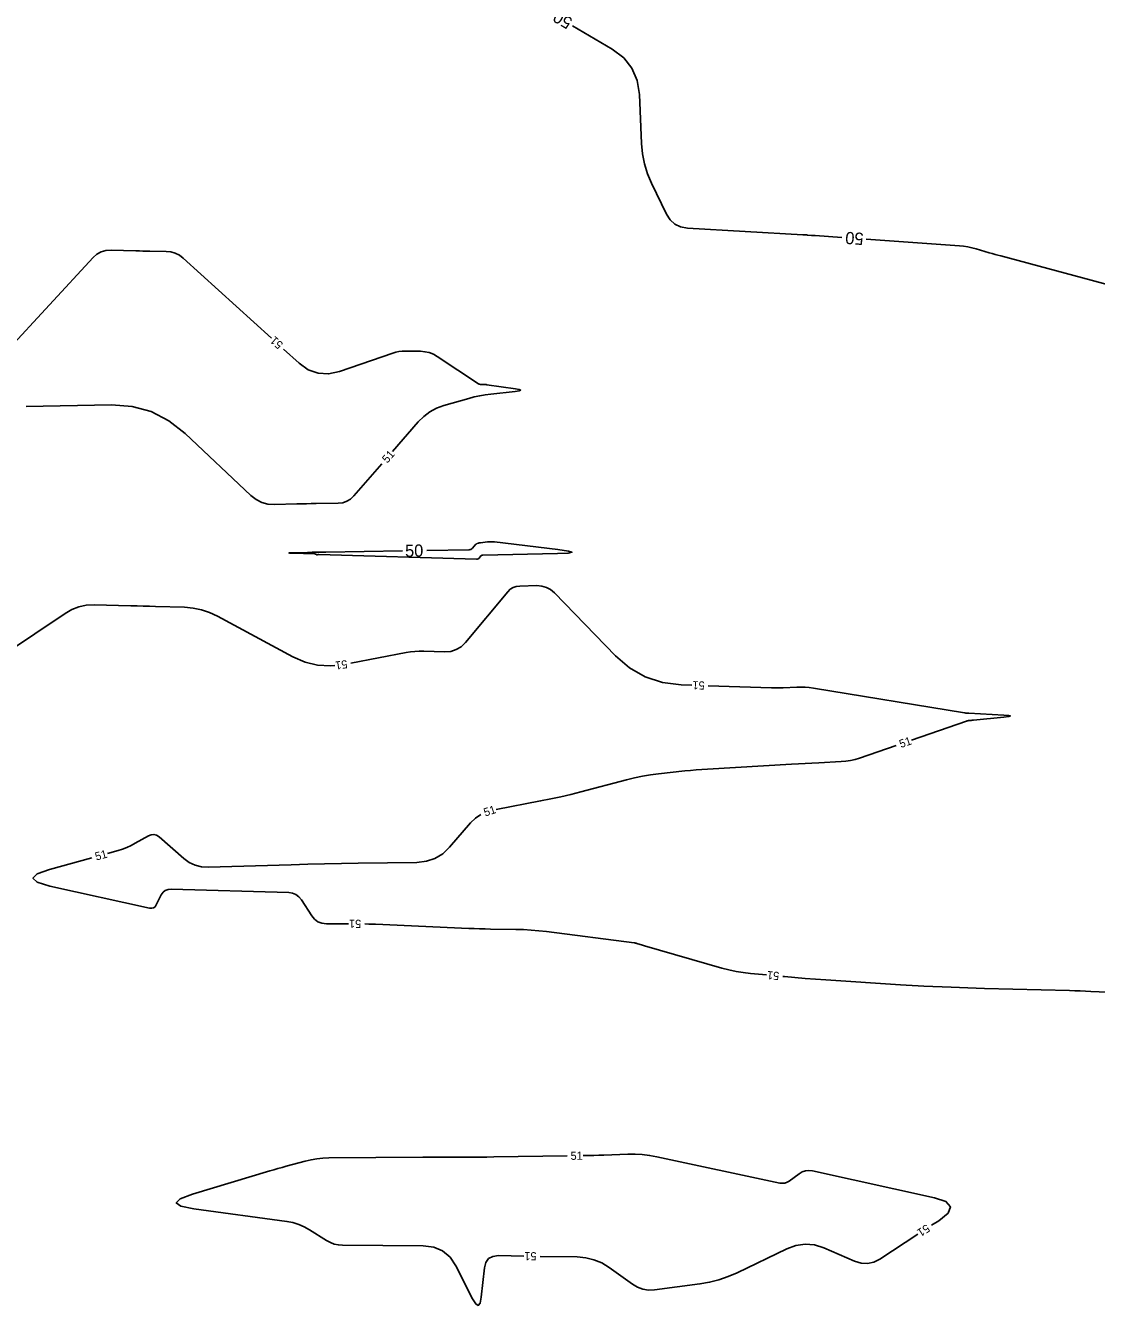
# Model space of a CAD drawing. Extents: x 2384780 to 2405861, y 547869 to 573706.
# Drawn here: x 2397208.4 to 2397471.6, y 554135.1 to 554449.6 of the extents above; entities that cross this region are included whole.
import ezdxf

# ---------------------------------------------------------------- set-up
doc = ezdxf.new("R2010")
doc.units = 0
doc.layers.add('Old_Level_60', color=7, linetype='Continuous')
doc.layers.add('Old_Level_61', color=7, linetype='Continuous')

msp = doc.modelspace()

# ---------------------------------------------------------------- linework, layer by layer
at = {"layer": 'Old_Level_60'}
for points in [[(2397268.866, 554372.7565), (2397247.1675, 554392.4145), (2397246.2255, 554393.13225), (2397245.20475, 554393.64975), (2397244.10525, 554393.9675), (2397242.92675, 554394.085), (2397238.9485, 554394.14225), (2397238.09625, 554394.1565), (2397237.24375, 554394.1745), (2397236.3915, 554394.1965), (2397235.5395, 554394.22225), (2397229.41675, 554394.4205), (2397228.1575, 554394.337), (2397227.00375, 554394.00175), (2397225.9555, 554393.41475), (2397225.0125, 554392.57575), (2397203.59125, 554369.35575), (2397201.7405, 554367.82975), (2397199.77925, 554367.14475), (2397197.708, 554367.30075), (2397195.52625, 554368.29775), (2397189.54775, 554372.08625)], [(2397298.61825, 554344.9445), (2397304.907, 554352.17725), (2397306.26425, 554353.5355), (2397307.77075, 554354.65975), (2397309.42625, 554355.55), (2397311.23075, 554356.20625), (2397317.36925, 554357.9675), (2397318.69025, 554358.31675), (2397320.0225, 554358.609), (2397321.36575, 554358.84475), (2397322.72025, 554359.02375), (2397328.7765, 554359.694), (2397329.7505, 554359.84225), (2397330.0765, 554359.99975), (2397329.755, 554360.16625), (2397328.78575, 554360.342), (2397321.7835, 554361.318), (2397321.579, 554361.3435), (2397321.374, 554361.3635), (2397321.1685, 554361.3775), (2397320.9625, 554361.38575), (2397320.28875, 554361.4035), (2397320.14725, 554361.41675), (2397320.012, 554361.449), (2397319.88225, 554361.5), (2397319.75875, 554361.57), (2397309.5985, 554368.263), (2397308.62725, 554368.81075), (2397307.60925, 554369.2055), (2397306.54425, 554369.447), (2397305.43275, 554369.53525), (2397301.72525, 554369.5735), (2397300.936, 554369.54825), (2397300.15775, 554369.45675), (2397299.39025, 554369.29825), (2397298.6335, 554369.0735), (2397285.59, 554364.5905), (2397282.8705, 554363.998), (2397280.30225, 554364.14175), (2397277.88525, 554365.02175), (2397275.6195, 554366.638), (2397271.83025, 554370.07075)], [(2397208.55275, 554355.9625), (2397229.497, 554356.3635), (2397234.56975, 554356.00075), (2397239.28475, 554354.71225), (2397243.64225, 554352.49725), (2397247.642, 554349.35625), (2397263.79025, 554334.12475), (2397265.07025, 554333.121), (2397266.46475, 554332.416), (2397267.9735, 554332.01025), (2397269.59675, 554331.9035), (2397275.08625, 554332.04325), (2397276.2625, 554332.07175), (2397277.439, 554332.09725), (2397278.6155, 554332.12), (2397279.792, 554332.13975), (2397285.25075, 554332.225), (2397286.37025, 554332.35125), (2397287.38925, 554332.69375), (2397288.3075, 554333.25225), (2397289.1255, 554334.027), (2397295.9935, 554341.926)], [(2397372.167, 554287.52275), (2397369.518, 554287.60925), (2397364.93925, 554288.17225), (2397360.721, 554289.5505), (2397356.8635, 554291.744), (2397353.3665, 554294.75275), (2397338.38925, 554310.1795), (2397337.4495, 554310.9795), (2397336.4125, 554311.5435), (2397335.27875, 554311.87175), (2397334.04775, 554311.96375), (2397329.86825, 554311.8785), (2397329.01275, 554311.77675), (2397328.23775, 554311.5075), (2397327.54275, 554311.071), (2397326.92825, 554310.46725), (2397316.528, 554298.021), (2397315.45375, 554296.9755), (2397314.239, 554296.242), (2397312.88425, 554295.82075), (2397311.389, 554295.7115), (2397306.2755, 554295.865), (2397305.18225, 554295.868), (2397304.0935, 554295.81125), (2397303.00975, 554295.695), (2397301.9305, 554295.51875), (2397288.3425, 554292.919)], [(2397284.3875, 554292.34375), (2397283.33225, 554292.2295), (2397280.1705, 554292.43175), (2397277.094, 554293.1885), (2397274.10275, 554294.49975), (2397255.595, 554304.471), (2397253.65425, 554305.37875), (2397251.64875, 554306.0455), (2397249.579, 554306.47175), (2397247.44425, 554306.657), (2397240.366, 554306.869), (2397238.84925, 554306.913), (2397237.33225, 554306.9545), (2397235.81525, 554306.99325), (2397234.29825, 554307.02925), (2397225.24375, 554307.23725), (2397223.34475, 554307.14075), (2397221.52825, 554306.762), (2397219.7945, 554306.10125), (2397218.14325, 554305.1585), (2397203.23725, 554295.1225)], [(2397426.16075, 554274.0245), (2397439.685, 554278.70075), (2397439.8435, 554278.75), (2397440.00425, 554278.7885), (2397440.16725, 554278.81675), (2397440.3325, 554278.83425), (2397440.8755, 554278.8745), (2397440.99175, 554278.8835), (2397441.108, 554278.8935), (2397441.22425, 554278.904), (2397441.34025, 554278.91525), (2397448.84225, 554279.6745), (2397450.04725, 554279.82825), (2397450.447, 554279.96375), (2397450.0415, 554280.08125), (2397448.831, 554280.1805), (2397440.202, 554280.66325), (2397440.101, 554280.66825), (2397440, 554280.67175), (2397439.89875, 554280.67375), (2397439.79775, 554280.6745), (2397439.46725, 554280.6745), (2397439.3965, 554280.676), (2397439.326, 554280.68025), (2397439.25575, 554280.6875), (2397439.18575, 554280.6975), (2397402.026, 554286.78525), (2397401.01125, 554286.92525), (2397399.99375, 554287.01325), (2397398.97275, 554287.04925), (2397397.94875, 554287.03325), (2397394.5985, 554286.896), (2397393.88075, 554286.87325), (2397393.16275, 554286.86375), (2397392.4445, 554286.86725), (2397391.7265, 554286.88425), (2397376.165, 554287.39225)], [(2397324.082, 554257.0025), (2397334.976, 554259.07875), (2397337.468, 554259.576), (2397339.95025, 554260.11525), (2397342.423, 554260.69675), (2397344.88625, 554261.32075), (2397356.133, 554264.27125), (2397358.07325, 554264.74275), (2397360.02675, 554265.1425), (2397361.9935, 554265.4705), (2397363.9735, 554265.7265), (2397370.46375, 554266.44625), (2397371.85525, 554266.59125), (2397373.24825, 554266.718), (2397374.643, 554266.82625), (2397376.039, 554266.91625), (2397396.65325, 554268.107), (2397398.32675, 554268.2015), (2397400.0005, 554268.29225), (2397401.6745, 554268.379), (2397403.3485, 554268.4615), (2397408.81775, 554268.72525), (2397409.982, 554268.8225), (2397411.13025, 554269.00175), (2397412.26275, 554269.2625), (2397413.37975, 554269.605), (2397422.3805, 554272.71725)], [(2397228.54725, 554246.20275), (2397231.14, 554246.92), (2397232.2315, 554247.258), (2397233.29625, 554247.661), (2397234.334, 554248.12875), (2397235.345, 554248.66125), (2397238.6035, 554250.50675), (2397239.29, 554250.787), (2397239.9535, 554250.8365), (2397240.5935, 554250.65525), (2397241.21, 554250.2435), (2397247.27125, 554244.96275), (2397248.623, 554243.97875), (2397250.0805, 554243.2905), (2397251.64375, 554242.898), (2397253.31275, 554242.80075), (2397273.65575, 554243.4), (2397277.7835, 554243.514), (2397281.91175, 554243.613), (2397286.04025, 554243.697), (2397290.16925, 554243.76575), (2397304.60375, 554243.98), (2397306.91675, 554244.2395), (2397309.02175, 554244.94675), (2397310.91825, 554246.1015), (2397312.60675, 554247.7035), (2397317.782, 554253.66825), (2397318.96025, 554254.82625), (2397320.27675, 554255.74375), (2397320.302, 554255.7555)], [(2397287.757, 554228.9095), (2397282.329, 554228.9095), (2397281.231, 554229.03175), (2397280.2665, 554229.39875), (2397279.435, 554230.01025), (2397278.737, 554230.86625), (2397276.19325, 554234.807), (2397275.59075, 554235.54975), (2397274.87325, 554236.08875), (2397274.041, 554236.42425), (2397273.09375, 554236.556), (2397244.2015, 554237.42225), (2397243.42175, 554237.35075), (2397242.75625, 554237.0865), (2397242.2055, 554236.629), (2397241.769, 554235.97875), (2397240.53075, 554233.539), (2397240.227, 554233.0975), (2397239.8465, 554232.81825), (2397239.38925, 554232.7015), (2397238.85525, 554232.747), (2397214.396, 554238.1665), (2397211.28625, 554239.11), (2397210.23225, 554240.1065), (2397211.23325, 554241.15625), (2397214.29, 554242.25925), (2397224.692, 554245.1365)], [(2397390.499, 554216.32625), (2397386.5585, 554216.68725), (2397384.78, 554216.89225), (2397383.01675, 554217.1805), (2397381.26925, 554217.552), (2397379.5375, 554218.0065), (2397360.5125, 554223.48025), (2397360.2565, 554223.55525), (2397360.0015, 554223.63275), (2397359.74725, 554223.713), (2397359.494, 554223.7955), (2397358.6675, 554224.06975), (2397358.48925, 554224.12425), (2397358.30925, 554224.16975), (2397358.127, 554224.2065), (2397357.943, 554224.23475), (2397336.44925, 554226.988), (2397334.561, 554227.203), (2397332.669, 554227.364), (2397330.77325, 554227.4715), (2397328.87375, 554227.525), (2397322.662, 554227.613), (2397321.33125, 554227.6365), (2397320.0005, 554227.67), (2397318.67025, 554227.71325), (2397317.34025, 554227.76625), (2397294.4145, 554228.76475), (2397292.75225, 554228.828), (2397291.7565, 554228.85525)], [(2397476.27675, 554211.976), (2397470.19525, 554212.2805), (2397468.892, 554212.34175), (2397467.5885, 554212.395), (2397466.2845, 554212.44025), (2397464.98025, 554212.4775), (2397444.11325, 554213.01025), (2397442.05675, 554213.06725), (2397440.0005, 554213.133), (2397437.94475, 554213.20775), (2397435.88925, 554213.2915), (2397429.175, 554213.57925), (2397427.7365, 554213.64525), (2397426.29825, 554213.71975), (2397424.86075, 554213.80275), (2397423.42375, 554213.89425), (2397405.11425, 554215.11525), (2397402.55775, 554215.29375), (2397400.0025, 554215.488), (2397397.4485, 554215.698), (2397394.89575, 554215.92375), (2397394.48225, 554215.9615)], [(2397341.48325, 554171.87125), (2397323.46525, 554171.604), (2397321.73275, 554171.5815), (2397320, 554171.56525), (2397318.267, 554171.55575), (2397316.53425, 554171.5525), (2397310.8735, 554171.5525), (2397309.6605, 554171.5515), (2397308.4475, 554171.548), (2397307.2345, 554171.54225), (2397306.0215, 554171.5345), (2397282.97075, 554171.362), (2397281.49175, 554171.30425), (2397280.02525, 554171.1535), (2397278.5715, 554170.90925), (2397277.13025, 554170.572), (2397272.44275, 554169.31775), (2397271.4395, 554169.045), (2397270.4385, 554168.7645), (2397269.4395, 554168.47625), (2397268.443, 554168.18025), (2397249.43975, 554162.454), (2397246.4035, 554161.30925), (2397245.43875, 554160.329), (2397246.546, 554159.51325), (2397249.725, 554158.862)], [(2397431.08775, 554154.818), (2397432.8425, 554155.959), (2397435.10975, 554157.8265), (2397435.6945, 554159.3885), (2397434.5975, 554160.645), (2397431.81825, 554161.5955), (2397401.80175, 554168.2095), (2397400.921, 554168.31425), (2397400.0805, 554168.23175), (2397399.2805, 554167.9615), (2397398.5205, 554167.504), (2397396.10425, 554165.703), (2397395.57225, 554165.38225), (2397395.01175, 554165.19175), (2397394.423, 554165.1315), (2397393.80575, 554165.20125), (2397363.51375, 554171.67525), (2397361.752, 554171.99525), (2397359.98075, 554172.20425), (2397358.2, 554172.302), (2397356.4095, 554172.289), (2397350.545, 554172.06475), (2397349.288, 554172.02025), (2397348.031, 554171.98325), (2397346.774, 554171.9535), (2397345.5165, 554171.93125), (2397345.48275, 554171.93075)], [(2397249.725, 554158.862), (2397272.63175, 554155.7695), (2397274.11, 554155.49), (2397275.533, 554155.05825), (2397276.90025, 554154.474), (2397278.212, 554153.7375), (2397282.40675, 554151.08225), (2397283.32625, 554150.58375), (2397284.287, 554150.2255), (2397285.289, 554150.00775), (2397286.33225, 554149.9305), (2397306.13025, 554149.7995), (2397308.70675, 554149.47525), (2397310.9045, 554148.5385), (2397312.72325, 554146.98975), (2397314.1635, 554144.82875), (2397318.249, 554136.76975), (2397319.04125, 554135.49925), (2397319.66675, 554135.14175), (2397320.1255, 554135.69725), (2397320.4175, 554137.1655), (2397321.19525, 554144.33725), (2397321.53425, 554145.679), (2397322.218, 554146.63), (2397323.2465, 554147.19075), (2397324.61975, 554147.361), (2397330.84925, 554147.2605)], [(2397334.84875, 554147.196), (2397343.977, 554147.04875), (2397346.08675, 554146.86075), (2397348.09525, 554146.3665), (2397350.0025, 554145.566), (2397351.80825, 554144.4595), (2397357.5425, 554140.3445), (2397358.805, 554139.5975), (2397360.1355, 554139.12025), (2397361.5335, 554138.9125), (2397362.999, 554138.97475), (2397374.1525, 554140.43975), (2397376.515, 554140.8455), (2397378.82275, 554141.43475), (2397381.07575, 554142.2075), (2397383.27375, 554143.164), (2397395.4735, 554149.0545), (2397397.7425, 554149.8865), (2397400.0225, 554150.1965), (2397402.31375, 554149.985), (2397404.6165, 554149.2515), (2397412.15675, 554146.00375), (2397413.75475, 554145.51475), (2397415.31775, 554145.43925), (2397416.8455, 554145.7775), (2397418.33825, 554146.5295), (2397427.73425, 554152.638)]]:
    msp.add_lwpolyline(points, dxfattribs=at)
at = {"layer": 'Old_Level_61'}
for points in [[(2397342.85525, 554449.49775), (2397352.606, 554443.7445), (2397355.4035, 554441.64525), (2397357.4465, 554439.09325), (2397358.735, 554436.089), (2397359.26875, 554432.6325), (2397359.78125, 554420.58725), (2397360.017, 554418.04825), (2397360.50525, 554415.5725), (2397361.246, 554413.1605), (2397362.23925, 554410.812), (2397365.89675, 554403.2435), (2397366.80725, 554401.81175), (2397367.9715, 554400.7595), (2397369.38925, 554400.08725), (2397371.06075, 554399.7945), (2397399.399, 554398.1755), (2397399.6995, 554398.15775), (2397399.99975, 554398.139), (2397400.30025, 554398.119), (2397400.6005, 554398.09825), (2397401.5815, 554398.02825), (2397401.7915, 554398.01325), (2397402.00175, 554397.99825), (2397402.212, 554397.98325), (2397402.42225, 554397.96825), (2397408.9955, 554397.49925)], [(2397414.9805, 554397.07225), (2397437.92225, 554395.43525), (2397438.95625, 554395.33375), (2397439.98025, 554395.17775), (2397440.99475, 554394.967), (2397441.99925, 554394.70175), (2397445.26475, 554393.74575), (2397445.965, 554393.543), (2397446.6665, 554393.3445), (2397447.36925, 554393.15025), (2397448.073, 554392.96), (2397477.6075, 554385.0825), (2397478.76725, 554384.90925), (2397479.85375, 554385.027), (2397480.86725, 554385.43625), (2397481.8075, 554386.13675), (2397484.75975, 554388.901), (2397485.414, 554389.38), (2397486.112, 554389.6315), (2397486.8535, 554389.656), (2397487.6385, 554389.45325), (2397510.24725, 554380.59175)], [(2397279.653, 554319.72825), (2397279.8965, 554319.59725), (2397279.949, 554319.57425), (2397280.003, 554319.561), (2397280.0585, 554319.55725), (2397280.1155, 554319.5635), (2397280.30425, 554319.59975), (2397280.34475, 554319.60625), (2397280.3855, 554319.61075), (2397280.42625, 554319.61275), (2397280.4675, 554319.61275), (2397319.24225, 554318.449), (2397319.43625, 554318.46325), (2397319.61225, 554318.518), (2397319.77, 554318.61325), (2397319.9095, 554318.749), (2397320.33525, 554319.2585), (2397320.433, 554319.3545), (2397320.54325, 554319.42375), (2397320.6665, 554319.4665), (2397320.8025, 554319.48275), (2397339.14475, 554319.856), (2397341.801, 554319.97125), (2397342.6945, 554320.1735), (2397341.82525, 554320.46225), (2397339.19325, 554320.8375), (2397323.63525, 554322.69225), (2397323.216, 554322.73), (2397322.79675, 554322.74375), (2397322.37725, 554322.7335), (2397321.95775, 554322.69925), (2397320.24925, 554322.51), (2397320.125, 554322.49375), (2397320.002, 554322.472), (2397319.88, 554322.44525), (2397319.759, 554322.41325), (2397319.3655, 554322.3005), (2397319.2845, 554322.271), (2397319.21025, 554322.231), (2397319.14275, 554322.1805), (2397319.08175, 554322.1195), (2397318.27, 554321.186), (2397318.08475, 554321.0105), (2397317.87675, 554320.884), (2397317.64575, 554320.8065), (2397317.39225, 554320.77775), (2397307.0495, 554320.61625)], [(2397301.05025, 554320.52275), (2397282.24125, 554320.22925), (2397281.10025, 554320.21), (2397279.95925, 554320.188), (2397278.81825, 554320.163), (2397277.67725, 554320.1355), (2397273.95025, 554320.04075), (2397273.35125, 554320.01975), (2397273.1515, 554319.99825), (2397273.35125, 554319.97575), (2397273.95, 554319.95225), (2397279.43025, 554319.788), (2397279.4885, 554319.783), (2397279.54525, 554319.7715), (2397279.6, 554319.75325), (2397279.653, 554319.72825)]]:
    msp.add_lwpolyline(points, dxfattribs=at)

# ---------------------------------------------------------------- texts
at = {"layer": 'Old_Level_60'}
for rotation, p in [(137.8243472, (2397271.85975, 554371.3935)), (48.9928444, (2397297.31675, 554341.9235)), (188.2731306, (2397287.35375, 554293.71225)), (178.1297333, (2397375.33175, 554288.42)), (19.0739694, (2397423.526, 554272.05525)), (18.2556, (2397321.376, 554255.22825)), (15.4610833, (2397225.7935, 554244.4035)), (179.2216667, (2397290.90425, 554229.8795)), (174.7676611, (2397393.71075, 554217.0365)), (0.8502167, (2397342.36425, 554170.88425)), (213.0277194, (2397429.8165, 554155.18425)), (179.0753306, (2397333.99875, 554148.20975))]:
    msp.add_text('51', height=2, rotation=rotation, dxfattribs=at).set_placement(p)
at = {"layer": 'Old_Level_61'}
for rotation, p in [(149.4583833, (2397343.068, 554451.11375)), (175.9188361, (2397414.45075, 554398.61375)), (0.8942083, (2397301.71175, 554319.03275))]:
    msp.add_text('50', height=3, rotation=rotation, dxfattribs=at).set_placement(p)

doc.saveas('drawing.dxf')
